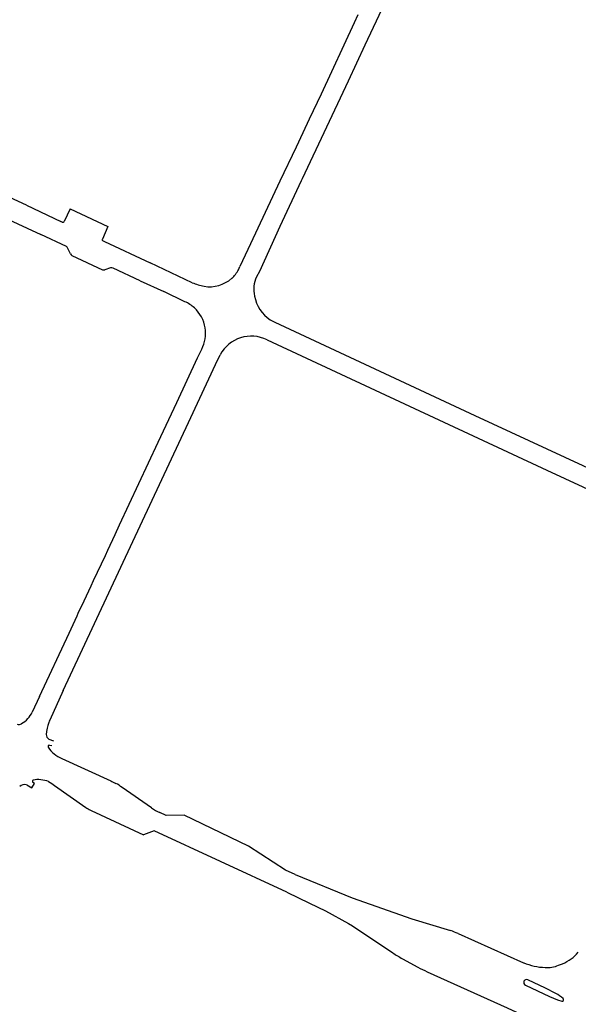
# Model space of a CAD drawing. Extents: x 148869 to 161638, y 453607 to 469810.
# Tile 897 of 1056: x 159110.1 to 159112, y 459865.87 to 459869.23. Entities that reach past the tile are written whole.
import ezdxf

# ---------------------------------------------------------------- set-up
doc = ezdxf.new("R2010")
doc.units = 0
doc.layers.add('LKI_V01_KANTRIJWEG', color=252, linetype='CONTINUOUS')

msp = doc.modelspace()

# ---------------------------------------------------------------- linework, layer by layer
at = {"layer": 'LKI_V01_KANTRIJWEG'}
for p, q in [((159111.2489, 459869.2499), (159111.2358, 459869.2218)), ((159111.2489, 459869.2499), (159111.2358, 459869.2218)), ((159111.2358, 459869.2218), (159111.1232, 459868.9793)), ((159111.2358, 459869.2218), (159111.1232, 459868.9793)), ((159111.1232, 459868.9793), (159111.0827, 459868.8931)), ((159111.1232, 459868.9793), (159111.0827, 459868.8931)), ((159111.0757, 459868.8782), (159111.0381, 459868.7984)), ((159111.0757, 459868.8782), (159111.0381, 459868.7984)), ((159111.0827, 459868.8931), (159111.0757, 459868.8782)), ((159111.0827, 459868.8931), (159111.0757, 459868.8782)), ((159111.0381, 459868.7984), (159110.9831, 459868.6818)), ((159111.0381, 459868.7984), (159110.9831, 459868.6818)), ((159110.9831, 459868.6818), (159110.8831, 459868.4679)), ((159110.9831, 459868.6818), (159110.8831, 459868.4679)), ((159111.0554, 459868.6829), (159110.9831, 459868.5275)), ((159111.0554, 459868.6829), (159110.9831, 459868.5275)), ((159111.0589, 459868.6904), (159111.0554, 459868.6829)), ((159111.0589, 459868.6904), (159111.0554, 459868.6829)), ((159110.1186, 459868.5997), (159110.0328, 459868.6395)), ((159110.1186, 459868.5997), (159110.0328, 459868.6395)), ((159110.1186, 459868.5997), (159110.2354, 459868.5449)), ((159110.1186, 459868.5997), (159110.2354, 459868.5449)), ((159110.2672, 459868.5879), (159110.2473, 459868.5449)), ((159110.2672, 459868.5879), (159110.2473, 459868.5449)), ((159110.2672, 459868.5879), (159110.3967, 459868.5268)), ((159110.2672, 459868.5879), (159110.3967, 459868.5268)), ((159110.0432, 459868.5579), (159110.168, 459868.4998)), ((159110.0432, 459868.5579), (159110.168, 459868.4998)), ((159110.2406, 459868.5425), (159110.2354, 459868.5449)), ((159110.2406, 459868.5425), (159110.2354, 459868.5449)), ((159110.3967, 459868.5268), (159110.3776, 459868.4845)), ((159110.3967, 459868.5268), (159110.3776, 459868.4845)), ((159110.9831, 459868.5275), (159110.9128, 459868.3744)), ((159110.9831, 459868.5275), (159110.9128, 459868.3744)), ((159110.2552, 459868.4591), (159110.168, 459868.4998)), ((159110.2552, 459868.4591), (159110.168, 459868.4998)), ((159110.3799, 459868.478), (159110.3848, 459868.4757)), ((159110.3799, 459868.478), (159110.3848, 459868.4757)), ((159110.3848, 459868.4757), (159110.5401, 459868.4035)), ((159110.3848, 459868.4757), (159110.5401, 459868.4035)), ((159110.2687, 459868.4344), (159110.2592, 459868.4549)), ((159110.2687, 459868.4344), (159110.2592, 459868.4549)), ((159110.8831, 459868.4679), (159110.8468, 459868.3908)), ((159110.8831, 459868.4679), (159110.8468, 459868.3908)), ((159110.2739, 459868.4289), (159110.3785, 459868.3797)), ((159110.2739, 459868.4289), (159110.3785, 459868.3797)), ((159110.4053, 459868.3864), (159110.3856, 459868.3794)), ((159110.4053, 459868.3864), (159110.3856, 459868.3794)), ((159110.5064, 459868.3425), (159110.4141, 459868.3854)), ((159110.5064, 459868.3425), (159110.4141, 459868.3854)), ((159110.6839, 459868.3357), (159110.5401, 459868.4035)), ((159110.6839, 459868.3357), (159110.5401, 459868.4035)), ((159110.8415, 459868.3798), (159110.8468, 459868.3908)), ((159110.8415, 459868.3798), (159110.8468, 459868.3908)), ((159110.9128, 459868.3744), (159110.9036, 459868.3557)), ((159110.9128, 459868.3744), (159110.9036, 459868.3557)), ((159110.5064, 459868.3425), (159110.5868, 459868.3052)), ((159110.5064, 459868.3425), (159110.5868, 459868.3052)), ((159110.6584, 459868.2708), (159110.5868, 459868.3052)), ((159110.6584, 459868.2708), (159110.5868, 459868.3052)), ((159110.9389, 459868.1403), (159111.8931, 459867.6958)), ((159110.9389, 459868.1403), (159111.8931, 459867.6958)), ((159110.7024, 459868.0791), (159110.7164, 459868.1089)), ((159110.7024, 459868.0791), (159110.7164, 459868.1089)), ((159110.6315, 459867.9265), (159110.7024, 459868.0791)), ((159110.6315, 459867.9265), (159110.7024, 459868.0791)), ((159110.7638, 459868.0562), (159110.7793, 459868.0896)), ((159110.7638, 459868.0562), (159110.7793, 459868.0896)), ((159110.679, 459867.8753), (159110.7638, 459868.0562)), ((159110.679, 459867.8753), (159110.7638, 459868.0562)), ((159110.5683, 459867.7915), (159110.6315, 459867.9265)), ((159110.5683, 459867.7915), (159110.6315, 459867.9265)), ((159111.6477, 459867.8829), (159112.3958, 459867.5344)), ((159111.6477, 459867.8829), (159112.3958, 459867.5344)), ((159110.4361, 459867.5091), (159110.5683, 459867.7915)), ((159110.4361, 459867.5091), (159110.5683, 459867.7915)), ((159111.8931, 459867.6958), (159112.1409, 459867.5805)), ((159111.8931, 459867.6958), (159112.1409, 459867.5805)), ((159110.4207, 459867.4762), (159110.4361, 459867.5091)), ((159110.4207, 459867.4762), (159110.4361, 459867.5091)), ((159110.3958, 459867.4229), (159110.4207, 459867.4762)), ((159110.3958, 459867.4229), (159110.4207, 459867.4762)), ((159110.3476, 459867.3195), (159110.3877, 459867.4055)), ((159110.3476, 459867.3195), (159110.3877, 459867.4055)), ((159110.3877, 459867.4055), (159110.3958, 459867.4229)), ((159110.3877, 459867.4055), (159110.3958, 459867.4229)), ((159110.3152, 459867.2499), (159110.3393, 459867.3017)), ((159110.3152, 459867.2499), (159110.3393, 459867.3017)), ((159110.3393, 459867.3017), (159110.3476, 459867.3195)), ((159110.3393, 459867.3017), (159110.3476, 459867.3195)), ((159110.2956, 459867.208), (159110.3152, 459867.2499)), ((159110.2956, 459867.208), (159110.3152, 459867.2499)), ((159110.2642, 459867.1404), (159110.2915, 459867.199)), ((159110.2642, 459867.1404), (159110.2915, 459867.199)), ((159110.2915, 459867.199), (159110.2956, 459867.208)), ((159110.2915, 459867.199), (159110.2956, 459867.208)), ((159110.1635, 459866.9244), (159110.2642, 459867.1404)), ((159110.1635, 459866.9244), (159110.2642, 459867.1404)), ((159110.244, 459866.9444), (159110.198, 459866.843)), ((159110.244, 459866.9444), (159110.198, 459866.843)), ((159110.1635, 459866.9244), (159110.1387, 459866.8711)), ((159110.1635, 459866.9244), (159110.1387, 459866.8711)), ((159110.1955, 459866.7786), (159110.2114, 459866.7723)), ((159110.1955, 459866.7786), (159110.2114, 459866.7723)), ((159110.2049, 459866.7555), (159110.1979, 459866.7574)), ((159110.2049, 459866.7555), (159110.1979, 459866.7574)), ((159110.2393, 459866.713), (159110.406, 459866.6361)), ((159110.2393, 459866.713), (159110.406, 459866.6361)), ((159110.1371, 459866.6121), (159110.1462, 459866.6275)), ((159110.1371, 459866.6121), (159110.1462, 459866.6275)), ((159110.1462, 459866.6275), (159110.1403, 459866.6311)), ((159110.1462, 459866.6275), (159110.1403, 459866.6311)), ((159110.1195, 459866.6222), (159110.1371, 459866.6121)), ((159110.1195, 459866.6222), (159110.1371, 459866.6121)), ((159110.5448, 459866.5438), (159110.4446, 459866.6137)), ((159110.5448, 459866.5438), (159110.4446, 459866.6137)), ((159110.3369, 459866.5362), (159110.3388, 459866.5354)), ((159110.3369, 459866.5362), (159110.3388, 459866.5354)), ((159110.3388, 459866.5354), (159110.5179, 459866.4518)), ((159110.3388, 459866.5354), (159110.5179, 459866.4518)), ((159110.5953, 459866.5177), (159110.5735, 459866.5281)), ((159110.5953, 459866.5177), (159110.5735, 459866.5281)), ((159111.0349, 459866.3163), (159111.0022, 459866.3312)), ((159111.0349, 459866.3163), (159111.0022, 459866.3312)), ((159111.0349, 459866.3163), (159111.2291, 459866.2367)), ((159111.0349, 459866.3163), (159111.2291, 459866.2367)), ((159111.5906, 459866.1153), (159111.814, 459866.0158)), ((159111.5906, 459866.1153), (159111.814, 459866.0158)), ((159111.4007, 459866.0296), (159111.4527, 459866.0007)), ((159111.4007, 459866.0296), (159111.4527, 459866.0007))]:
    msp.add_line(p, q, dxfattribs=at)
for points in [[(159111.4712, 459869.5709), (159111.3975, 459869.4115), (159111.2723, 459869.1454), (159111.2155, 459869.0232), (159111.0589, 459868.6904)], [(159111.4712, 459869.5709), (159111.3975, 459869.4115), (159111.2723, 459869.1454), (159111.2155, 459869.0232), (159111.0589, 459868.6904)], [(159110.9499, 459868.2092), (159110.966, 459868.2008), (159111.6477, 459867.8829)], [(159110.9499, 459868.2092), (159110.966, 459868.2008), (159111.6477, 459867.8829)], [(159110.244, 459866.9444), (159110.269, 459866.9976), (159110.4401, 459867.3647), (159110.679, 459867.8753)], [(159110.244, 459866.9444), (159110.269, 459866.9976), (159110.4401, 459867.3647), (159110.679, 459867.8753)], [(159110.194, 459866.6336), (159110.2056, 459866.6273), (159110.2149, 459866.6208), (159110.3207, 459866.5458)], [(159110.194, 459866.6336), (159110.2056, 459866.6273), (159110.2149, 459866.6208), (159110.3207, 459866.5458)], [(159111.0022, 459866.3312), (159110.876, 459866.4134), (159110.656, 459866.5188), (159110.5953, 459866.5177)], [(159111.0022, 459866.3312), (159110.876, 459866.4134), (159110.656, 459866.5188), (159110.5953, 459866.5177)], [(159111.0063, 459866.2564), (159110.5537, 459866.4652), (159110.5179, 459866.4518)], [(159111.0063, 459866.2564), (159110.5537, 459866.4652), (159110.5179, 459866.4518)], [(159111.0063, 459866.2564), (159111.0837, 459866.2194), (159111.1382, 459866.1924), (159111.2164, 459866.1497)], [(159111.0063, 459866.2564), (159111.0837, 459866.2194), (159111.1382, 459866.1924), (159111.2164, 459866.1497)], [(159111.2291, 459866.2367), (159111.4332, 459866.1651), (159111.5651, 459866.1254)], [(159111.2291, 459866.2367), (159111.4332, 459866.1651), (159111.5651, 459866.1254)], [(159111.2164, 459866.1497), (159111.2301, 459866.1414), (159111.3675, 459866.0497)], [(159111.2164, 459866.1497), (159111.2301, 459866.1414), (159111.3675, 459866.0497)], [(159111.4852, 459865.9851), (159111.7579, 459865.8618), (159111.8044, 459865.8408)], [(159111.4852, 459865.9851), (159111.7579, 459865.8618), (159111.8044, 459865.8408)], [(159111.9237, 459865.9107), (159111.8883, 459865.9292), (159111.8285, 459865.9576)], [(159111.9237, 459865.9107), (159111.8883, 459865.9292), (159111.8285, 459865.9576)], [(159111.82, 459865.9391), (159111.9018, 459865.9009), (159111.9295, 459865.8891), (159111.9436, 459865.8848)], [(159111.82, 459865.9391), (159111.9018, 459865.9009), (159111.9295, 459865.8891), (159111.9436, 459865.8848)]]:
    msp.add_lwpolyline(points, dxfattribs=at)
for centre, radius, start, end in [((159110.2425, 459868.5476), 0.00547, 249.347, 330.1778), ((159110.2425, 459868.5476), 0.00547, 249.347, 330.1778), ((159110.382, 459868.4824), 0.00486, 153.4736, 244.9588), ((159110.382, 459868.4824), 0.00486, 153.4736, 244.9588), ((159110.2506, 459868.4508), 0.00951, 25.1632, 60.8006), ((159110.2506, 459868.4508), 0.00951, 25.1632, 60.8006), ((159110.2787, 459868.4386), 0.0108, 202.8799, 243.4527), ((159110.2787, 459868.4386), 0.0108, 202.8799, 243.4527), ((159110.3826, 459868.3902), 0.0112, 248.4398, 285.4502), ((159110.3826, 459868.3902), 0.0112, 248.4398, 285.4502), ((159110.4082, 459868.3729), 0.0138, 64.8315, 101.9848), ((159110.4082, 459868.3729), 0.0138, 64.8315, 101.9848), ((159110.7492, 459868.4285), 0.1044, 311.6563, 332.1609), ((159110.7492, 459868.4285), 0.1044, 311.6563, 332.1609), ((159110.7437, 459868.4338), 0.112, 260.1445, 311.9762), ((159110.7437, 459868.4338), 0.112, 260.1445, 311.9762), ((159110.9889, 459868.3132), 0.0953, 153.5549, 194.123), ((159110.9889, 459868.3132), 0.0953, 153.5549, 194.123), ((159110.7662, 459868.5348), 0.2154, 247.5644, 258.8506), ((159110.7662, 459868.5348), 0.2154, 247.5644, 258.8506), ((159111.0155, 459868.3106), 0.1208, 189.8031, 237.0815), ((159111.0155, 459868.3106), 0.1208, 189.8031, 237.0815), ((159110.6174, 459868.1711), 0.1078, 46.7259, 67.6329), ((159110.6174, 459868.1711), 0.1078, 46.7259, 67.6329), ((159110.6132, 459868.164), 0.1158, 8.6981, 47.6259), ((159110.6132, 459868.164), 0.1158, 8.6981, 47.6259), ((159110.6075, 459868.1631), 0.1216, 333.5327, 8.7189), ((159110.6075, 459868.1631), 0.1216, 333.5327, 8.7189), ((159110.8848, 459868.0342), 0.1192, 62.9973, 152.2801), ((159110.8848, 459868.0342), 0.1192, 62.9973, 152.2801), ((159110.0521, 459866.914), 0.0966, 301.1893, 333.6426), ((159110.0521, 459866.914), 0.0966, 301.1893, 333.6426), ((159110.0934, 459866.8435), 0.015, 245.8559, 305.3968), ((159110.0934, 459866.8435), 0.015, 245.8559, 305.3968), ((159110.3287, 459866.7855), 0.1428, 159.4729, 176.3108), ((159110.3287, 459866.7855), 0.1428, 159.4729, 176.3108), ((159110.2156, 459866.8316), 0.021, 147.0254, 169.1068), ((159110.2156, 459866.8316), 0.021, 147.0254, 169.1068), ((159110.2034, 459866.7938), 0.0172, 177.0853, 242.3738), ((159110.2034, 459866.7938), 0.0172, 177.0853, 242.3738), ((159110.1965, 459866.7533), 0.00432, 71.052, 214.3137), ((159110.1965, 459866.7533), 0.00432, 71.052, 214.3137), ((159110.2761, 459866.8053), 0.0994, 213.1894, 248.2196), ((159110.2761, 459866.8053), 0.0994, 213.1894, 248.2196), ((159110.1439, 459866.6348), 0.00511, 122.4769, 225.6323), ((159110.1439, 459866.6348), 0.00511, 122.4769, 225.6323), ((159110.1578, 459866.5417), 0.0988, 68.4639, 99.6839), ((159110.1578, 459866.5417), 0.0988, 68.4639, 99.6839), ((159110.8572, 459867.5369), 1.0075, 243.3959, 244.5018), ((159110.8572, 459867.5369), 1.0075, 243.3959, 244.5018), ((159110.3585, 459866.5056), 0.1382, 51.4502, 61.9373), ((159110.3585, 459866.5056), 0.1382, 51.4502, 61.9373), ((159110.1118, 459866.6019), 0.0217, 69.4429, 138.0387), ((159110.1118, 459866.6019), 0.0217, 69.4429, 138.0387), ((159110.4964, 459866.8242), 0.3292, 237.7368, 241.0142), ((159110.4964, 459866.8242), 0.3292, 237.7368, 241.0142), ((159110.6281, 459866.6611), 0.1438, 234.6247, 247.6847), ((159110.6281, 459866.6611), 0.1438, 234.6247, 247.6847), ((159111.472, 459865.854), 0.2869, 65.5799, 71.0578), ((159111.472, 459865.854), 0.2869, 65.5799, 71.0578), ((159111.5567, 459866.3243), 0.3335, 235.4191, 242.0913), ((159111.5567, 459866.3243), 0.3335, 235.4191, 242.0913), ((159111.8854, 459866.1509), 0.1518, 293.7327, 319.1986), ((159111.8854, 459866.1509), 0.1518, 293.7327, 319.1986), ((159111.7285, 459866.5341), 0.6005, 242.66, 246.1004), ((159111.7285, 459866.5341), 0.6005, 242.66, 246.1004), ((159111.8972, 459866.2158), 0.2166, 247.4192, 267.3357), ((159111.8972, 459866.2158), 0.2166, 247.4192, 267.3357), ((159111.8919, 459866.1133), 0.114, 267.5814, 291.2263), ((159111.8919, 459866.1133), 0.114, 267.5814, 291.2263), ((159111.8863, 459866.1528), 0.1531, 287.8484, 293.1598), ((159111.8863, 459866.1528), 0.1531, 287.8484, 293.1598), ((159111.8244, 459865.9483), 0.0102, 66.2155, 244.8501), ((159111.8244, 459865.9483), 0.0102, 66.2155, 244.8501), ((159111.8526, 459865.7822), 0.1468, 49.303, 61.0413), ((159111.8526, 459865.7822), 0.1468, 49.303, 61.0413), ((159111.9447, 459865.8899), 0.0052, 258.1116, 45.1624), ((159111.9447, 459865.8899), 0.0052, 258.1116, 45.1624)]:
    msp.add_arc(centre, radius, start, end, dxfattribs=at)

doc.saveas('drawing.dxf')
